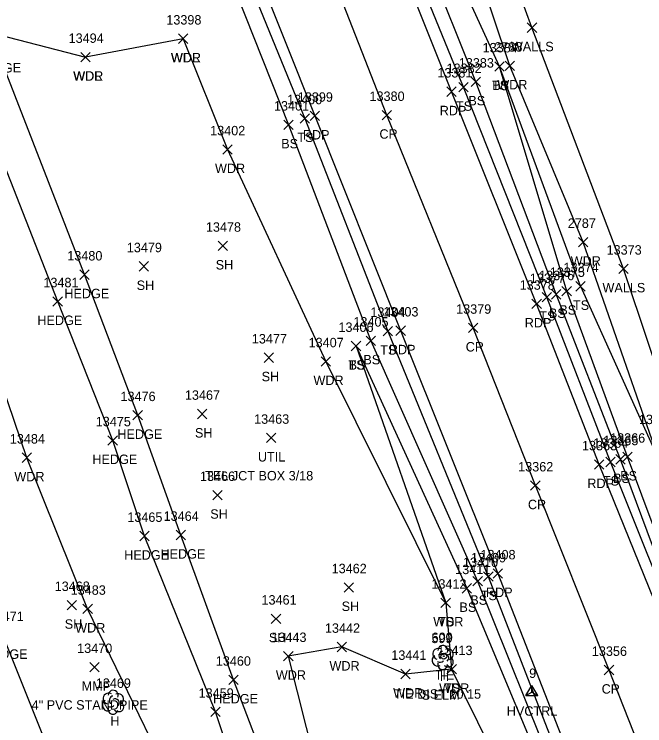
# Model space of a CAD drawing. Extents: x 1439173 to 1457902, y 641926 to 659889.
# Drawn here: x 1447071.9 to 1447205.5, y 651092.9 to 651243.6 of the extents above; entities that cross this region are included whole.
import ezdxf

# ---------------------------------------------------------------- set-up
doc = ezdxf.new("R2010")
doc.units = 0
for name, color, linetype in [('C_A', 7, 'Continuous'), ('C_C', 7, 'Continuous'), ('C_I', 7, 'Continuous'), ('CBP', 7, 'Continuous'), ('CPSM', 7, 'Continuous'), ('L_A', 7, 'Continuous'), ('L_C', 7, 'Continuous'), ('L_I', 7, 'Continuous'), ('L_TIC', 7, 'Continuous'), ('LAHR', 7, 'Continuous'), ('LAWA', 7, 'Continuous'), ('LELB', 7, 'Continuous'), ('LTD', 7, 'Continuous'), ('LWS', 7, 'Continuous'), ('P_A', 7, 'Continuous'), ('P_I', 7, 'Continuous'), ('P_TIC', 7, 'Continuous'), ('PET', 7, 'Continuous'), ('PRC', 7, 'Continuous'), ('U_A', 7, 'Continuous'), ('U_C', 7, 'Continuous'), ('U_I', 7, 'Continuous'), ('UDEFAULT', 7, 'Continuous')]:
    doc.layers.add(name, color=color, linetype=linetype)

msp = doc.modelspace()

# ---------------------------------------------------------------- linework, layer by layer
at = {"layer": 'CBP'}
for radius in [0.625, 0.0833]:
    msp.add_circle((1447162.92, 651107.59), radius, dxfattribs=at)
at = {"layer": 'CPSM'}
for p, q in [((1447180.32, 651099.25), (1447181.57, 651101.42)), ((1447180.32, 651099.25), (1447181.57, 651101.42)), ((1447180.32, 651099.25), (1447181.57, 651101.42)), ((1447180.32, 651099.25), (1447181.57, 651101.42)), ((1447180.32, 651099.25), (1447181.57, 651101.42)), ((1447180.32, 651099.25), (1447181.57, 651101.42)), ((1447180.32, 651099.25), (1447181.57, 651101.42)), ((1447180.32, 651099.25), (1447181.57, 651101.42)), ((1447180.32, 651099.25), (1447181.57, 651101.42)), ((1447180.32, 651099.25), (1447181.57, 651101.42)), ((1447180.32, 651099.25), (1447181.57, 651101.42)), ((1447180.32, 651099.25), (1447181.57, 651101.42)), ((1447182.82, 651099.25), (1447181.57, 651101.42)), ((1447181.57, 651099.98), (1447181.57, 651101.42)), ((1447182.82, 651099.25), (1447181.57, 651101.42)), ((1447181.57, 651099.98), (1447181.57, 651101.42)), ((1447182.82, 651099.25), (1447181.57, 651101.42)), ((1447181.57, 651099.98), (1447181.57, 651101.42)), ((1447182.82, 651099.25), (1447181.57, 651101.42)), ((1447181.57, 651099.98), (1447181.57, 651101.42)), ((1447182.82, 651099.25), (1447181.57, 651101.42)), ((1447181.57, 651099.98), (1447181.57, 651101.42)), ((1447182.82, 651099.25), (1447181.57, 651101.42)), ((1447181.57, 651099.98), (1447181.57, 651101.42)), ((1447182.82, 651099.25), (1447181.57, 651101.42)), ((1447181.57, 651099.98), (1447181.57, 651101.42)), ((1447182.82, 651099.25), (1447181.57, 651101.42)), ((1447181.57, 651099.98), (1447181.57, 651101.42)), ((1447182.82, 651099.25), (1447181.57, 651101.42)), ((1447181.57, 651099.98), (1447181.57, 651101.42)), ((1447182.82, 651099.25), (1447181.57, 651101.42)), ((1447181.57, 651099.98), (1447181.57, 651101.42)), ((1447182.82, 651099.25), (1447181.57, 651101.42)), ((1447181.57, 651099.98), (1447181.57, 651101.42)), ((1447182.82, 651099.25), (1447181.57, 651101.42)), ((1447181.57, 651099.98), (1447181.57, 651101.42)), ((1447180.32, 651099.25), (1447181.57, 651099.98)), ((1447180.32, 651099.25), (1447181.57, 651099.98)), ((1447180.32, 651099.25), (1447181.57, 651099.98)), ((1447180.32, 651099.25), (1447181.57, 651099.98)), ((1447180.32, 651099.25), (1447181.57, 651099.98)), ((1447180.32, 651099.25), (1447181.57, 651099.98)), ((1447180.32, 651099.25), (1447181.57, 651099.98)), ((1447180.32, 651099.25), (1447181.57, 651099.98)), ((1447180.32, 651099.25), (1447181.57, 651099.98)), ((1447180.32, 651099.25), (1447181.57, 651099.98)), ((1447180.32, 651099.25), (1447181.57, 651099.98)), ((1447180.32, 651099.25), (1447181.57, 651099.98)), ((1447181.57, 651099.98), (1447181.57, 651099.98)), ((1447181.57, 651099.98), (1447182.82, 651099.25)), ((1447181.57, 651099.98), (1447181.57, 651099.98)), ((1447181.57, 651099.98), (1447182.82, 651099.25)), ((1447181.57, 651099.98), (1447181.57, 651099.98)), ((1447181.57, 651099.98), (1447182.82, 651099.25)), ((1447181.57, 651099.98), (1447181.57, 651099.98)), ((1447181.57, 651099.98), (1447182.82, 651099.25)), ((1447181.57, 651099.98), (1447181.57, 651099.98)), ((1447181.57, 651099.98), (1447182.82, 651099.25)), ((1447181.57, 651099.98), (1447181.57, 651099.98)), ((1447181.57, 651099.98), (1447182.82, 651099.25)), ((1447181.57, 651099.98), (1447181.57, 651099.98)), ((1447181.57, 651099.98), (1447182.82, 651099.25)), ((1447181.57, 651099.98), (1447181.57, 651099.98)), ((1447181.57, 651099.98), (1447182.82, 651099.25)), ((1447181.57, 651099.98), (1447181.57, 651099.98)), ((1447181.57, 651099.98), (1447182.82, 651099.25)), ((1447181.57, 651099.98), (1447181.57, 651099.98)), ((1447181.57, 651099.98), (1447182.82, 651099.25)), ((1447181.57, 651099.98), (1447181.57, 651099.98)), ((1447181.57, 651099.98), (1447182.82, 651099.25)), ((1447181.57, 651099.98), (1447181.57, 651099.98)), ((1447181.57, 651099.98), (1447182.82, 651099.25)), ((1447180.32, 651099.25), (1447182.82, 651099.25)), ((1447180.32, 651099.25), (1447182.82, 651099.25)), ((1447180.32, 651099.25), (1447182.82, 651099.25)), ((1447180.32, 651099.25), (1447182.82, 651099.25)), ((1447180.32, 651099.25), (1447182.82, 651099.25)), ((1447180.32, 651099.25), (1447182.82, 651099.25)), ((1447180.32, 651099.25), (1447182.82, 651099.25)), ((1447180.32, 651099.25), (1447182.82, 651099.25)), ((1447180.32, 651099.25), (1447182.82, 651099.25)), ((1447180.32, 651099.25), (1447182.82, 651099.25)), ((1447180.32, 651099.25), (1447182.82, 651099.25)), ((1447180.32, 651099.25), (1447182.82, 651099.25))]:
    msp.add_line(p, q, dxfattribs=at)
at = {"layer": 'L_TIC'}
for points in [[(1447180.59, 651239.77), (1447182.59, 651241.77)], [(1447182.59, 651239.77), (1447180.59, 651241.77)], [(1447106.73, 651237.43), (1447108.73, 651239.43)], [(1447108.73, 651237.43), (1447106.73, 651239.43)], [(1447106.73, 651237.43), (1447108.73, 651239.43)], [(1447108.73, 651237.43), (1447106.73, 651239.43)], [(1447086.03, 651233.54), (1447088.03, 651235.54)], [(1447088.03, 651233.54), (1447086.03, 651235.54)], [(1447086.03, 651233.54), (1447088.03, 651235.54)], [(1447088.03, 651233.54), (1447086.03, 651235.54)], [(1447173.73, 651231.53), (1447175.73, 651233.53)], [(1447175.73, 651231.53), (1447173.73, 651233.53)], [(1447173.73, 651231.53), (1447175.73, 651233.53)], [(1447175.73, 651231.53), (1447173.73, 651233.53)], [(1447175.89, 651231.69), (1447177.89, 651233.69)], [(1447177.89, 651231.69), (1447175.89, 651233.69)], [(1447166.09, 651227.16), (1447168.09, 651229.16)], [(1447168.09, 651227.16), (1447166.09, 651229.16)], [(1447168.68, 651228.31), (1447170.68, 651230.31)], [(1447170.68, 651228.31), (1447168.68, 651230.31)], [(1447132.49, 651220.54), (1447134.49, 651222.54)], [(1447134.49, 651220.54), (1447132.49, 651222.54)], [(1447129.04, 651219.2), (1447131.04, 651221.2)], [(1447131.04, 651219.2), (1447129.04, 651221.2)], [(1447116.09, 651213.96), (1447118.09, 651215.96)], [(1447118.09, 651213.96), (1447116.09, 651215.96)], [(1447191.44, 651194.34), (1447193.44, 651196.34)], [(1447193.44, 651194.34), (1447191.44, 651196.34)], [(1447115.11, 651193.53), (1447117.11, 651195.53)], [(1447117.11, 651193.53), (1447115.11, 651195.53)], [(1447098.37, 651189.19), (1447100.37, 651191.19)], [(1447100.37, 651189.19), (1447098.37, 651191.19)], [(1447199.99, 651188.68), (1447201.99, 651190.68)], [(1447201.99, 651188.68), (1447199.99, 651190.68)], [(1447085.83, 651187.44), (1447087.83, 651189.44)], [(1447087.83, 651187.44), (1447085.83, 651189.44)], [(1447190.87, 651184.97), (1447192.87, 651186.97)], [(1447192.87, 651184.97), (1447190.87, 651186.97)], [(1447185.74, 651183.27), (1447187.74, 651185.27)], [(1447187.74, 651183.27), (1447185.74, 651185.27)], [(1447187.95, 651183.96), (1447189.95, 651185.96)], [(1447189.95, 651183.96), (1447187.95, 651185.96)], [(1447080.13, 651181.77), (1447082.13, 651183.77)], [(1447082.13, 651181.77), (1447080.13, 651183.77)], [(1447183.74, 651182.68), (1447185.74, 651184.68)], [(1447185.74, 651182.68), (1447183.74, 651184.68)], [(1447150.04, 651175.48), (1447152.04, 651177.48)], [(1447152.04, 651175.48), (1447150.04, 651177.48)], [(1447146.44, 651173.43), (1447148.44, 651175.43)], [(1447148.44, 651173.43), (1447146.44, 651175.43)], [(1447143.32, 651172.31), (1447145.32, 651174.31)], [(1447145.32, 651172.31), (1447143.32, 651174.31)], [(1447143.32, 651172.31), (1447145.32, 651174.31)], [(1447145.32, 651172.31), (1447143.32, 651174.31)], [(1447124.84, 651169.85), (1447126.84, 651171.85)], [(1447126.84, 651169.85), (1447124.84, 651171.85)], [(1447136.95, 651169.05), (1447138.95, 651171.05)], [(1447138.95, 651169.05), (1447136.95, 651171.05)], [(1447097.08, 651157.64), (1447099.08, 651159.64)], [(1447099.08, 651157.64), (1447097.08, 651159.64)], [(1447110.72, 651157.92), (1447112.72, 651159.92)], [(1447112.72, 651157.92), (1447110.72, 651159.92)], [(1447091.78, 651152.31), (1447093.78, 651154.31)], [(1447093.78, 651152.31), (1447091.78, 651154.31)], [(1447073.58, 651148.65), (1447075.58, 651150.65)], [(1447075.58, 651148.65), (1447073.58, 651150.65)], [(1447200.84, 651148.83), (1447202.84, 651150.83)], [(1447202.84, 651148.83), (1447200.84, 651150.83)], [(1447197.21, 651147.75), (1447199.21, 651149.75)], [(1447199.21, 651147.75), (1447197.21, 651149.75)], [(1447199.34, 651148.3), (1447201.34, 651150.3)], [(1447201.34, 651148.3), (1447199.34, 651150.3)], [(1447113.96, 651140.72), (1447115.96, 651142.72)], [(1447115.96, 651140.72), (1447113.96, 651142.72)], [(1447098.52, 651132.05), (1447100.52, 651134.05)], [(1447100.52, 651132.05), (1447098.52, 651134.05)], [(1447106.2, 651132.27), (1447108.2, 651134.27)], [(1447108.2, 651132.27), (1447106.2, 651134.27)], [(1447171.35, 651123.47), (1447173.35, 651125.47)], [(1447173.35, 651123.47), (1447171.35, 651125.47)], [(1447169.09, 651122.49), (1447171.09, 651124.49)], [(1447171.09, 651122.49), (1447169.09, 651124.49)], [(1447141.79, 651121.17), (1447143.79, 651123.17)], [(1447143.79, 651121.17), (1447141.79, 651123.17)], [(1447166.79, 651120.98), (1447168.79, 651122.98)], [(1447168.79, 651120.98), (1447166.79, 651122.98)], [(1447083.13, 651117.41), (1447085.13, 651119.41)], [(1447085.13, 651117.41), (1447083.13, 651119.41)], [(1447162.32, 651117.9), (1447164.32, 651119.9)], [(1447164.32, 651117.9), (1447162.32, 651119.9)], [(1447162.32, 651117.9), (1447164.32, 651119.9)], [(1447164.32, 651117.9), (1447162.32, 651119.9)], [(1447086.47, 651116.61), (1447088.47, 651118.61)], [(1447088.47, 651116.61), (1447086.47, 651118.61)], [(1447126.37, 651114.53), (1447128.37, 651116.53)], [(1447128.37, 651114.53), (1447126.37, 651116.53)], [(1447140.33, 651108.55), (1447142.33, 651110.55)], [(1447142.33, 651108.55), (1447140.33, 651110.55)], [(1447128.98, 651106.6), (1447130.98, 651108.6)], [(1447130.98, 651106.6), (1447128.98, 651108.6)], [(1447087.92, 651104.27), (1447089.92, 651106.27)], [(1447089.92, 651104.27), (1447087.92, 651106.27)], [(1447163.58, 651103.83), (1447165.58, 651105.83)], [(1447165.58, 651103.83), (1447163.58, 651105.83)], [(1447163.58, 651103.83), (1447165.58, 651105.83)], [(1447165.58, 651103.83), (1447163.58, 651105.83)], [(1447153.82, 651102.82), (1447155.82, 651104.82)], [(1447155.82, 651102.82), (1447153.82, 651104.82)], [(1447117.35, 651101.58), (1447119.35, 651103.58)], [(1447119.35, 651101.58), (1447117.35, 651103.58)], [(1447113.58, 651094.79), (1447115.58, 651096.79)], [(1447115.58, 651094.79), (1447113.58, 651096.79)]]:
    msp.add_lwpolyline(points, dxfattribs=at)
at = {"layer": 'LAHR'}
for points in [[(1447089.74, 651053.78), (1447085.02, 651073.19), (1447069.53, 651112.03), (1447057.03, 651140.15), (1447041.48, 651182.14), (1447027.63, 651213.73), (1447024.56, 651237.08)], [(1447134.61, 651059.96), (1447118.35, 651102.58), (1447107.2, 651133.27), (1447098.08, 651158.64), (1447086.83, 651188.44), (1447068.18, 651236.27)], [(1447121.7, 651074.29), (1447114.58, 651095.79), (1447099.52, 651133.05), (1447092.78, 651153.31), (1447081.13, 651182.77), (1447064.33, 651225.48)]]:
    msp.add_lwpolyline(points, dxfattribs=at)
at = {"layer": 'LAWA'}
for points in [[(1447222.71, 651112.31), (1447208.68, 651148.69), (1447192.44, 651195.34), (1447176.89, 651232.69), (1447162.44, 651275.89), (1447148.56, 651311), (1447135.99, 651347.84), (1447119.55, 651391.22), (1447106.07, 651422.96), (1447096.32, 651470.04), (1447079.55, 651501.95), (1447067.97, 651531.78), (1447067.96, 651539.38), (1447103.76, 651549.99), (1447129.36, 651553.92)], [(1447107.73, 651238.43), (1447117.09, 651214.96), (1447137.95, 651170.05), (1447163.32, 651118.9), (1447164.58, 651104.83), (1447154.82, 651103.82), (1447141.33, 651109.55), (1447129.98, 651107.6), (1447135.67, 651084.95), (1447141.91, 651051.56), (1447120.03, 651045.75), (1447111.59, 651067.42), (1447102.07, 651087.55), (1447087.47, 651117.61), (1447074.58, 651149.65), (1447062.64, 651184.56), (1447045.42, 651229.55), (1447053.89, 651242.45), (1447066.46, 651239.79), (1447087.03, 651234.54)], [(1447107.73, 651238.43), (1447087.03, 651234.54)]]:
    msp.add_lwpolyline(points, dxfattribs=at)
at = {"layer": 'LELB'}
for points in [[(1447233.05, 651063.1), (1447215.24, 651109.2), (1447200.34, 651149.3), (1447186.74, 651184.27), (1447169.68, 651229.31), (1447149.21, 651280.53)], [(1447234.91, 651063.91), (1447216.79, 651109.81), (1447201.84, 651149.83), (1447188.95, 651184.96), (1447174.73, 651232.53), (1447152.27, 651281.61)], [(1447232.05, 651062.21), (1447214.25, 651108.74), (1447198.21, 651148.75), (1447184.74, 651183.68), (1447167.09, 651228.16), (1447146.35, 651279.01)], [(1447114.59, 651267.88), (1447133.49, 651221.54), (1447151.04, 651176.48), (1447172.35, 651124.47), (1447188.6, 651082.44), (1447196.72, 651062.2), (1447204.63, 651043.62)], [(1447111.68, 651266.54), (1447130.04, 651220.2), (1447147.44, 651174.43), (1447170.09, 651123.49), (1447186.8, 651081.79), (1447195.19, 651061.35), (1447202.05, 651045.11)], [(1447191.87, 651185.97), (1447174.73, 651232.53)], [(1447191.87, 651185.97), (1447208.68, 651148.69)], [(1447144.32, 651173.31), (1447167.79, 651121.98), (1447184.76, 651081.38), (1447193.22, 651060.14), (1447198.93, 651046.06)], [(1447144.32, 651173.31), (1447163.32, 651118.9)], [(1447164.58, 651104.83), (1447178.25, 651077.11), (1447180.36, 651065.75), (1447163.72, 651062.64), (1447141.91, 651051.56)]]:
    msp.add_lwpolyline(points, dxfattribs=at)
at = {"layer": 'LTD'}
for p, q in [((1447162.66, 651107.37), (1447162.66, 651107.37)), ((1447162.66, 651107.37), (1447162.66, 651107.37)), ((1447092.84, 651097.88), (1447092.84, 651097.88)), ((1447092.84, 651097.88), (1447092.84, 651097.88))]:
    msp.add_line(p, q, dxfattribs=at)
for centre in [(1447162.71, 651108.81), (1447092.89, 651099.32)]:
    msp.add_arc(centre, 1.05, 335.5272, 180.9563, dxfattribs=at)
for centre, major_axis, ratio, start_param, end_param in [((1447161.87, 651108.04), (1.21, -0.51), 0.895232, 1.570796, 4.712389), ((1447162.45, 651107.83), (-0.208, -0.792), 0.645439, 3.141593, 6.283185), ((1447163.7, 651107.96), (-1.14, -0.48), 0.949671, 1.570796, 4.712389), ((1447161.58, 651106.66), (0.58, -1.04), 0.959034, 3.141593, 6.283185), ((1447163.16, 651107.21), (-0.5, 0.667), 0.989748, 3.141593, 6.283185), ((1447163.66, 651106.54), (-1.09, 0.79), 0.841452, 1.570796, 4.712389), ((1447162.66, 651105.87), (0.26, 1.06), 0.942809, 1.570796, 4.712389), ((1447162.2, 651106.62), (-0.625, -0.083), 0.423636, 0, 3.141593), ((1447092.05, 651098.55), (1.21, -0.51), 0.895232, 1.570796, 4.712389), ((1447093.88, 651098.47), (-1.14, -0.48), 0.949671, 1.570796, 4.712389), ((1447091.76, 651097.18), (0.58, -1.04), 0.959034, 3.141593, 6.283185), ((1447092.63, 651098.34), (-0.208, -0.792), 0.645439, 3.141593, 6.283185), ((1447093.34, 651097.72), (-0.5, 0.667), 0.989748, 3.141593, 6.283185), ((1447093.84, 651097.05), (-1.09, 0.79), 0.841452, 1.570796, 4.712389), ((1447092.84, 651096.38), (0.26, 1.06), 0.942809, 1.570796, 4.712389), ((1447092.39, 651097.13), (-0.625, -0.083), 0.423636, 0, 3.141593)]:
    msp.add_ellipse(centre, major_axis=major_axis, ratio=ratio, start_param=start_param, end_param=end_param, dxfattribs=at)
at = {"layer": 'LWS'}
msp.add_lwpolyline([(1447225.97, 651119.13), (1447211.79, 651157.37), (1447200.99, 651189.68), (1447181.59, 651240.77), (1447165.48, 651284.93), (1447148.14, 651335.08), (1447139.02, 651359.1)], dxfattribs=at)
at = {"layer": 'P_TIC'}
for points in [[(1447163.57, 651226.21), (1447165.57, 651228.21)], [(1447165.57, 651226.21), (1447163.57, 651228.21)], [(1447134.58, 651221.07), (1447136.58, 651223.07)], [(1447136.58, 651221.07), (1447134.58, 651223.07)], [(1447149.86, 651221.24), (1447151.86, 651223.24)], [(1447151.86, 651221.24), (1447149.86, 651223.24)], [(1447181.58, 651181.24), (1447183.58, 651183.24)], [(1447183.58, 651181.24), (1447181.58, 651183.24)], [(1447168.13, 651176.15), (1447170.13, 651178.15)], [(1447170.13, 651176.15), (1447168.13, 651178.15)], [(1447152.78, 651175.57), (1447154.78, 651177.57)], [(1447154.78, 651175.57), (1447152.78, 651177.57)], [(1447194.83, 651147.21), (1447196.83, 651149.21)], [(1447196.83, 651147.21), (1447194.83, 651149.21)], [(1447181.31, 651142.74), (1447183.31, 651144.74)], [(1447183.31, 651142.74), (1447181.31, 651144.74)], [(1447173.35, 651124.11), (1447175.35, 651126.11)], [(1447175.35, 651124.11), (1447173.35, 651126.11)], [(1447196.92, 651103.66), (1447198.92, 651105.66)], [(1447198.92, 651103.66), (1447196.92, 651105.66)]]:
    msp.add_lwpolyline(points, dxfattribs=at)
at = {"layer": 'PET'}
for points in [[(1447229.95, 651062.19), (1447211.75, 651109.01), (1447195.83, 651148.21), (1447182.58, 651182.24), (1447164.57, 651227.21), (1447144.26, 651277.93)], [(1447117.04, 651268.68), (1447135.58, 651222.07), (1447153.78, 651176.57), (1447174.35, 651125.11), (1447190.77, 651083.15), (1447198.33, 651063.96), (1447207.21, 651041.85)]]:
    msp.add_lwpolyline(points, dxfattribs=at)
at = {"layer": 'PRC'}
msp.add_lwpolyline([(1447215.81, 651059.34), (1447197.92, 651104.66), (1447182.31, 651143.74), (1447169.13, 651177.15), (1447150.86, 651222.24), (1447131.09, 651272.8)], dxfattribs=at)
at = {"layer": 'UDEFAULT'}
for points in [[(1447125.37, 651152.84), (1447127.37, 651154.84)], [(1447127.37, 651152.84), (1447125.37, 651154.84)]]:
    msp.add_lwpolyline(points, dxfattribs=at)

# ---------------------------------------------------------------- texts
at = {"layer": 'C_A'}
for s, p in [('TIE', (1447160.99, 651102.59)), ('HVCTRL', (1447176.26, 651094.98)), ('HVCTRL', (1447176.26, 651094.98)), ('HVCTRL', (1447176.26, 651094.98)), ('HVCTRL', (1447176.26, 651094.98)), ('HVCTRL', (1447176.26, 651094.98)), ('HVCTRL', (1447176.26, 651094.98)), ('HVCTRL', (1447176.26, 651094.98)), ('HVCTRL', (1447176.26, 651094.98)), ('HVCTRL', (1447176.26, 651094.98)), ('HVCTRL', (1447176.26, 651094.98)), ('HVCTRL', (1447176.26, 651094.98)), ('HVCTRL', (1447176.26, 651094.98))]:
    msp.add_text(s, height=2, dxfattribs=at).set_placement(p)
at = {"layer": 'C_C'}
msp.add_text('TIE DIST 20.15', height=2, dxfattribs=at).set_placement((1447152.38, 651098.59))
at = {"layer": 'C_I'}
for s, p in [('600', (1447160.34, 651110.59)), ('9', (1447181, 651102.98)), ('9', (1447181, 651102.98)), ('9', (1447181, 651102.98)), ('9', (1447181, 651102.98)), ('9', (1447181, 651102.98)), ('9', (1447181, 651102.98)), ('9', (1447181, 651102.98)), ('9', (1447181, 651102.98)), ('9', (1447181, 651102.98)), ('9', (1447181, 651102.98)), ('9', (1447181, 651102.98)), ('9', (1447181, 651102.98))]:
    msp.add_text(s, height=2, dxfattribs=at).set_placement(p)
at = {"layer": 'L_A'}
for s, p in [('WALLS', (1447177.13, 651235.77)), ('WDR', (1447105.09, 651233.43)), ('WDL', (1447105.15, 651233.43)), ('HEDGE', (1447063.88, 651231.27)), ('WDR', (1447084.39, 651229.54)), ('WDL', (1447084.45, 651229.54)), ('TS', (1447173.14, 651227.53)), ('BS', (1447173.17, 651227.53)), ('WDR', (1447174.25, 651227.69)), ('BS', (1447168.12, 651224.31)), ('TS', (1447165.5, 651223.16)), ('TS', (1447131.9, 651216.54)), ('BS', (1447128.48, 651215.2)), ('WDR', (1447114.45, 651209.96)), ('SH', (1447114.6, 651189.53)), ('WDR', (1447189.8, 651190.34)), ('SH', (1447097.86, 651185.19)), ('HEDGE', (1447082.54, 651183.44)), ('WALLS', (1447196.53, 651184.68)), ('TS', (1447190.28, 651180.97)), ('TS', (1447183.15, 651178.68)), ('BS', (1447185.18, 651179.27)), ('BS', (1447187.39, 651179.96)), ('HEDGE', (1447076.83, 651177.77)), ('TS', (1447149.45, 651171.48)), ('TS', (1447142.73, 651168.31)), ('BS', (1447142.76, 651168.31)), ('BS', (1447145.88, 651169.43)), ('SH', (1447124.33, 651165.85)), ('WDR', (1447135.31, 651165.05)), ('HEDGE', (1447093.78, 651153.64)), ('SH', (1447110.21, 651153.92)), ('HEDGE', (1447088.48, 651148.31)), ('WDR', (1447071.95, 651144.65)), ('BS', (1447198.78, 651144.3)), ('BS', (1447200.28, 651144.83)), ('TS', (1447196.62, 651143.75)), ('SH', (1447113.45, 651136.72)), ('HEDGE', (1447095.22, 651128.05)), ('HEDGE', (1447102.9, 651128.27)), ('BS', (1447168.53, 651118.49)), ('TS', (1447170.76, 651119.47)), ('SH', (1447141.28, 651117.17)), ('BS', (1447166.23, 651116.98)), ('WDR', (1447160.68, 651113.9)), ('TS', (1447161.73, 651113.9)), ('SH', (1447082.62, 651113.41)), ('WDR', (1447084.83, 651112.61)), ('SH', (1447125.86, 651110.53)), ('HEDGE', (1447065.24, 651107.03)), ('WDR', (1447138.7, 651104.55)), ('WDR', (1447127.34, 651102.6)), ('H', (1447162.1, 651102.37)), ('MMF', (1447086.21, 651100.27)), ('WDR', (1447152.19, 651098.82)), ('WDR', (1447161.94, 651099.83)), ('TS', (1447162.99, 651099.83)), ('HEDGE', (1447114.05, 651097.58)), ('H', (1447092.28, 651092.88))]:
    msp.add_text(s, height=2, dxfattribs=at).set_placement(p)
at = {"layer": 'L_C'}
for s, p in [('S ELM', (1447158.24, 651098.37)), ('4" PVC STANDPIPE', (1447075.62, 651096.27))]:
    msp.add_text(s, height=2, dxfattribs=at).set_placement(p)
at = {"layer": 'L_I'}
for s, p in [('13398', (1447104.14, 651241.43)), ('13398', (1447104.14, 651241.43)), ('13494', (1447083.44, 651237.54)), ('13494', (1447083.44, 651237.54)), ('13384', (1447171.14, 651235.53)), ('13384', (1447171.14, 651235.53)), ('2788', (1447173.63, 651235.69)), ('13383', (1447166.09, 651232.31)), ('13382', (1447163.5, 651231.16)), ('13400', (1447129.73, 651224.54)), ('13401', (1447126.94, 651223.2)), ('13402', (1447113.42, 651217.96)), ('2787', (1447189.18, 651198.34)), ('13478', (1447112.52, 651197.53)), ('13479', (1447095.77, 651193.19)), ('13373', (1447197.4, 651192.68)), ('13480', (1447083.16, 651191.44)), ('13375', (1447185.36, 651187.96)), ('13374', (1447188.28, 651188.97)), ('13377', (1447181.15, 651186.68)), ('13376', (1447183.1, 651187.27)), ('13481', (1447078.1, 651185.77)), ('13404', (1447147.37, 651179.48)), ('13405', (1447143.77, 651177.43)), ('13406', (1447140.6, 651176.31)), ('13406', (1447140.6, 651176.31)), ('13477', (1447122.25, 651173.85)), ('13407', (1447134.28, 651173.05)), ('13476', (1447094.43, 651161.64)), ('13467', (1447108.08, 651161.92)), ('13475', (1447089.19, 651156.31)), ('13367', (1447204.24, 651156.77)), ('13484', (1447070.99, 651152.65)), ('13364', (1447194.57, 651151.75)), ('13365', (1447196.7, 651152.3)), ('13366', (1447198.14, 651152.83)), ('13466', (1447111.27, 651144.72)), ('13465', (1447095.88, 651136.05)), ('13464', (1447103.57, 651136.27)), ('13409', (1447168.67, 651127.47)), ('13410', (1447166.98, 651126.49)), ('13462', (1447139.16, 651125.17)), ('13411', (1447165.33, 651124.98)), ('13468', (1447080.49, 651121.41)), ('13412', (1447160.29, 651121.9)), ('13412', (1447160.29, 651121.9)), ('13483', (1447083.88, 651120.61)), ('13461', (1447124.3, 651118.53)), ('13471', (1447066.51, 651115.03)), ('13442', (1447137.74, 651112.55)), ('13443', (1447126.39, 651110.6)), ('599', (1447160.29, 651110.37)), ('13470', (1447085.25, 651108.27)), ('13413', (1447161.56, 651107.83)), ('13413', (1447161.56, 651107.83)), ('13441', (1447151.8, 651106.82)), ('13460', (1447114.62, 651105.58)), ('13469', (1447089.2, 651100.88)), ('13459', (1447110.98, 651098.79))]:
    msp.add_text(s, height=2, dxfattribs=at).set_placement(p)
at = {"layer": 'P_A'}
for s, p in [('RDP', (1447162.06, 651222.21)), ('RDP', (1447133.06, 651217.07)), ('CR', (1447149.29, 651217.24)), ('RDP', (1447180.07, 651177.24)), ('RDP', (1447151.27, 651171.57)), ('CR', (1447167.56, 651172.15)), ('RDP', (1447193.32, 651143.21)), ('CR', (1447180.74, 651138.74)), ('RDP', (1447171.84, 651120.11)), ('CR', (1447196.36, 651099.66))]:
    msp.add_text(s, height=2, dxfattribs=at).set_placement(p)
at = {"layer": 'P_I'}
for s, p in [('13381', (1447161.55, 651230.21)), ('13399', (1447131.98, 651225.07)), ('13380', (1447147.18, 651225.24)), ('13378', (1447178.99, 651185.24)), ('13403', (1447150.11, 651179.57)), ('13379', (1447165.53, 651180.15)), ('13363', (1447192.19, 651151.21)), ('13362', (1447178.67, 651146.74)), ('13408', (1447170.68, 651128.11)), ('13356', (1447194.28, 651107.66))]:
    msp.add_text(s, height=2, dxfattribs=at).set_placement(p)
at = {"layer": 'U_A'}
msp.add_text('UTIL', height=2, dxfattribs=at).set_placement((1447123.54, 651148.84))
at = {"layer": 'U_C'}
msp.add_text('TEL JCT BOX 3/18', height=2, dxfattribs=at).set_placement((1447112.37, 651144.84))
at = {"layer": 'U_I'}
msp.add_text('13463', height=2, dxfattribs=at).set_placement((1447122.74, 651156.84))

doc.saveas('drawing.dxf')
